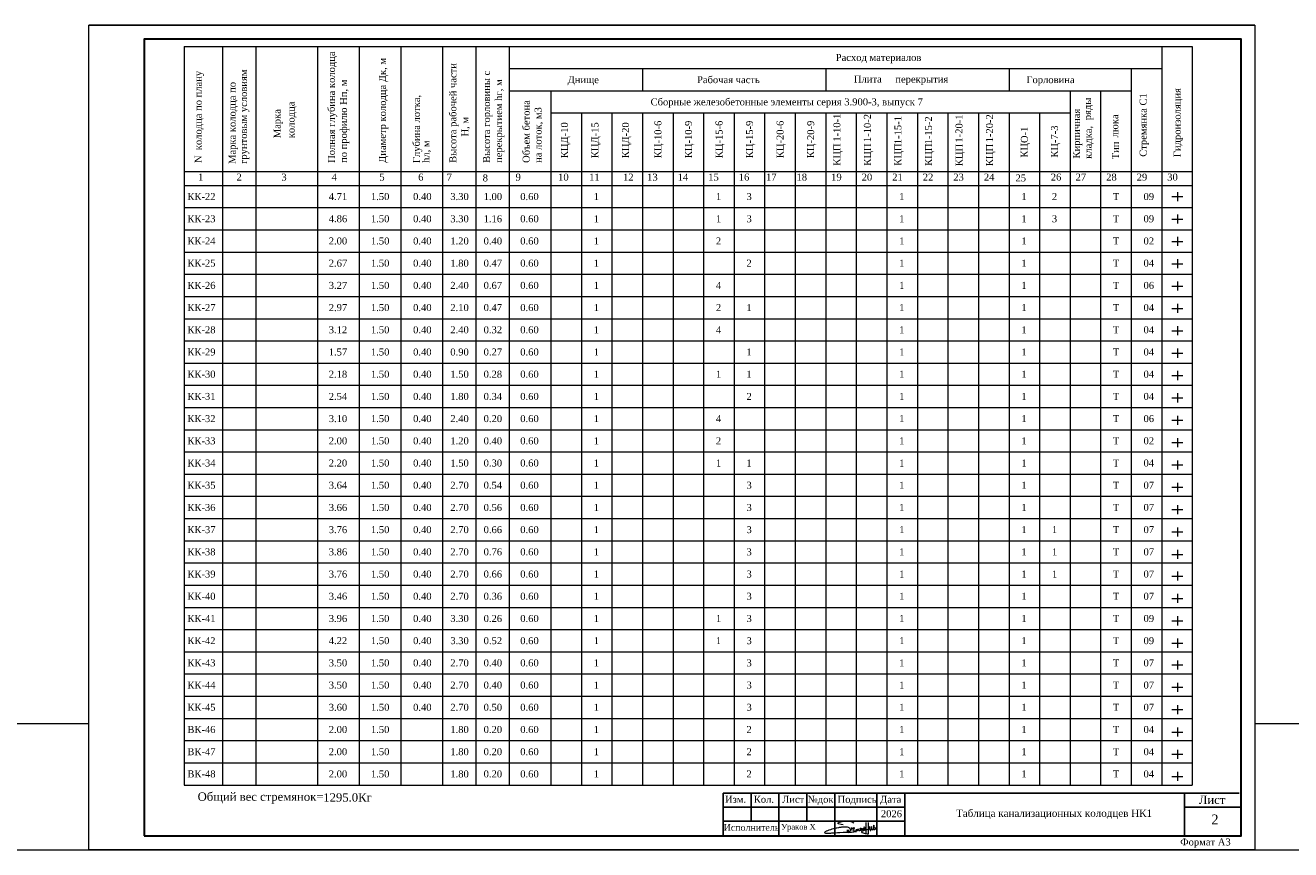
# Model space of a CAD drawing. Header units: metres. Extents: x 703769 to 722343, y 4313031 to 4317457.
# Tile 408 of 409: x 720006 to 720458, y 4313678 to 4313973. Entities that reach past the tile are written whole.
import ezdxf
from ezdxf.enums import TextEntityAlignment as Align

# ---------------------------------------------------------------- set-up
doc = ezdxf.new("R2010")
doc.units = ezdxf.units.M
doc.header["$LTSCALE"] = 0.5
for name, color, linetype, lineweight in [('Frame_thick', 7, 'Continuous', 50), ('ПЛАН', 250, 'Continuous', 60), ('Слой размерная', 7, 'Continuous', 13), ('ТАБЛИЦА', 5, 'Continuous', 15), ('Формат', 7, 'Continuous', 25)]:
    doc.layers.add(name, color=color, linetype=linetype, lineweight=lineweight)
doc.styles.get("Standard").update_dxf_attribs({"font": 'times.ttf'})
doc.styles.add('text Times 1-1', font='times.ttf', dxfattribs={"height": 3.3})
doc.styles.add('Times New Roman', font='times.ttf')
doc.styles.add('таймс', font='times.ttf')

# ---------------------------------------------------------------- blocks, each defined once
blk = doc.blocks.new('A$C194E077B')
at = {"color": 5, "lineweight": 20}
for points in [[(42, -99), (83, -76), (96, -68), (110, -53), (122, -42), (131, -27), (137, -5), (137, 22), (125, 42), (110, 57), (100, 67), (80, 78), (58, 91), (13, 103), (-19, 112), (-87, 112), (-127, 112), (-231, 105), (-249, 100), (-271, 100), (-317, 88), (-348, 80), (-409, 70), (-436, 66), (-497, 49), (-543, 37), (-617, 24), (-665, 5), (-728, -12), (-787, -37), (-841, -58), (-859, -64), (-880, -77), (-894, -91), (-904, -101), (-904, -112), (-894, -123), (-871, -130), (-840, -134), (-808, -134), (-760, -134), (-737, -134), (-654, -127), (-612, -124), (-491, -116), (-389, -109), (-287, -102), (-158, -97), (-39, -97), (85, -89), (174, -89), (222, -82), (269, -75), (318, -67), (369, -63), (369, -63)], [(-162, 200), (-240, 221), (-364, 241), (-364, 276), (-310, 307), (-248, 324), (-145, 351), (-37, 351), (76, 351), (195, 319), (266, 278)], [(0, 0), (0, -92)], [(41, 2), (41, -98)], [(203, -24), (196, 1), (191, 21), (185, 44), (185, 65), (176, 81), (169, 93), (189, 73), (200, 70), (220, 70), (242, 70), (259, 75), (272, 78), (279, 90), (279, 70), (274, 51), (262, 26), (252, 0), (252, -16), (261, -33), (282, -45), (303, -50), (329, -43), (347, -33), (361, -19), (368, -6), (371, 33), (368, -6), (372, -22), (382, -27), (392, -33), (406, -29), (418, -26), (433, -12), (438, -3), (438, 39), (438, -3), (453, -18), (464, -25), (477, -25), (504, -20), (521, -3), (528, 9), (524, 23), (522, 41), (522, 48), (526, 55), (535, 63), (549, 63), (569, 49), (579, 25), (585, 1), (580, -18), (565, -26), (549, -26), (531, -8), (528, 9)], [(835, 300), (835, -171), (799, -177), (729, -165), (620, -121), (593, -75), (602, -42), (665, -20), (730, 7), (798, 17), (885, 36), (885, 36), (905, 45)], [(593, 2), (615, 20), (621, 30), (635, 45), (637, 70), (635, 45), (635, 19), (646, 1), (664, -10), (680, -10), (701, 0), (705, 13), (705, 35), (699, 66), (686, 94), (680, 122)], [(682, 123), (691, 107), (705, 87), (717, 87)], [(748, 299), (746, -138)], [(898, 116), (898, 60), (906, 31), (917, -11)], [(910, 55), (903, 116)], [(952, -13), (967, 14), (978, 53), (978, 112), (973, 131)], [(962, 114), (967, 97), (978, 53), (987, 20), (1013, 5), (1032, 10), (1061, 39), (1076, 96), (1076, 123), (1074, 180)], [(1064, 182), (1056, 151), (1045, 113), (1045, 80), (1055, 46), (1070, 20), (1088, 9), (1109, 9), (1132, 31), (1138, 57), (1138, 93)]]:
    blk.add_lwpolyline(points, dxfattribs=at)
for centre, radius, start, end in [((681, 122), 1.13, 41.4, 190.5897), ((901, 116), 2.8, 15.3098, 164.5601), ((899, 54), 10.7, 301.2071, 10.1496), ((979, 116), 16.6, 111.912, 188.6151), ((1068, 178), 5.72, 18.1801, 138.9915), ((935, -4), 19.1, 202.8625, 330.9274)]:
    blk.add_arc(centre, radius, start, end, dxfattribs=at)

msp = doc.modelspace()

# ---------------------------------------------------------------- linework, layer by layer
at = {"ltscale": 50}
for p, q in [((720255.351, 4313683.685), (720255.351, 4313698.685)), ((720255.351, 4313698.685), (720320.351, 4313698.685)), ((720255.351, 4313698.685), (720439.951, 4313698.685)), ((720265.351, 4313688.685), (720265.351, 4313698.685)), ((720275.351, 4313683.685), (720275.351, 4313698.685)), ((720285.351, 4313688.685), (720285.351, 4313698.685)), ((720295.351, 4313683.64), (720295.351, 4313698.685)), ((720310.351, 4313683.64), (720310.351, 4313698.685)), ((720320.351, 4313683.64), (720320.351, 4313698.685)), ((720420.351, 4313683.64), (720420.351, 4313698.685)), ((720420.351, 4313693.685), (720420.351, 4313698.685)), ((720255.351, 4313693.685), (720320.351, 4313693.685)), ((720420.351, 4313693.685), (720440.383, 4313693.685)), ((720255.351, 4313688.685), (720320.351, 4313688.685))]:
    msp.add_line(p, q, dxfattribs=at)
at = {"layer": 'Frame_thick', "lineweight": 0}
for p, q in [((720445.611, 4313973.456), (720028.44, 4313973.456)), ((720062.63, 4313965.921), (720062.63, 4313701.606)), ((720062.63, 4313965.921), (720423.185, 4313965.921)), ((720076.288, 4313965.921), (720076.288, 4313701.606)), ((720088.207, 4313965.921), (720088.207, 4313701.606)), ((720110.307, 4313965.921), (720110.307, 4313701.606)), ((720125.206, 4313965.921), (720125.206, 4313701.606)), ((720140.105, 4313965.921), (720140.105, 4313701.606)), ((720155.004, 4313965.921), (720155.004, 4313701.606)), ((720166.923, 4313965.921), (720166.923, 4313701.606)), ((720178.842, 4313965.921), (720178.842, 4313701.606)), ((720412.259, 4313965.921), (720412.259, 4313701.606)), ((720423.185, 4313965.921), (720423.185, 4313701.606)), ((720178.842, 4313957.975), (720412.259, 4313957.975)), ((720226.519, 4313957.975), (720226.519, 4313950.029)), ((720292.074, 4313957.975), (720292.074, 4313950.029)), ((720357.63, 4313957.975), (720357.63, 4313950.029)), ((720401.333, 4313957.975), (720401.333, 4313701.606)), ((720178.842, 4313950.029), (720401.333, 4313950.029)), ((720193.741, 4313950.029), (720193.741, 4313701.606)), ((720379.482, 4313950.029), (720379.482, 4313701.606)), ((720390.408, 4313950.029), (720390.408, 4313701.606)), ((720193.741, 4313942.082), (720379.482, 4313942.082)), ((720204.667, 4313942.082), (720204.667, 4313701.606)), ((720215.593, 4313942.082), (720215.593, 4313701.606)), ((720226.519, 4313942.082), (720226.519, 4313701.606)), ((720237.445, 4313942.082), (720237.445, 4313701.606)), ((720248.371, 4313942.082), (720248.371, 4313701.606)), ((720259.296, 4313942.082), (720259.296, 4313701.606)), ((720270.222, 4313942.082), (720270.222, 4313701.606)), ((720281.148, 4313942.082), (720281.148, 4313701.606)), ((720292.074, 4313942.082), (720292.074, 4313701.606)), ((720303, 4313942.082), (720303, 4313701.606)), ((720313.926, 4313942.082), (720313.926, 4313701.606)), ((720324.852, 4313942.082), (720324.852, 4313701.606)), ((720335.778, 4313942.082), (720335.778, 4313701.606)), ((720346.704, 4313942.082), (720346.704, 4313701.606)), ((720357.63, 4313942.082), (720357.63, 4313701.606)), ((720368.556, 4313942.082), (720368.556, 4313701.606)), ((720062.63, 4313921.118), (720423.185, 4313921.118)), ((720062.63, 4313916.151), (720423.185, 4313916.151)), ((720062.63, 4313916.151), (720423.185, 4313916.151)), ((720417.883, 4313913.762), (720417.883, 4313910.521)), ((720415.906, 4313912.142), (720419.86, 4313912.142)), ((720062.63, 4313908.205), (720423.185, 4313908.205)), ((720417.883, 4313905.762), (720417.883, 4313902.521)), ((720062.63, 4313900.259), (720423.185, 4313900.259)), ((720415.906, 4313904.142), (720419.86, 4313904.142)), ((720415.906, 4313896.142), (720419.86, 4313896.142)), ((720417.883, 4313897.762), (720417.883, 4313894.521)), ((720062.63, 4313892.313), (720423.185, 4313892.313)), ((720415.906, 4313888.142), (720419.86, 4313888.142)), ((720417.883, 4313889.762), (720417.883, 4313886.521)), ((720062.63, 4313884.367), (720423.185, 4313884.367)), ((720417.883, 4313881.762), (720417.883, 4313878.521)), ((720415.906, 4313880.142), (720419.86, 4313880.142)), ((720062.63, 4313876.421), (720423.185, 4313876.421)), ((720417.883, 4313873.762), (720417.883, 4313870.521)), ((720062.63, 4313868.475), (720423.185, 4313868.475)), ((720415.906, 4313872.142), (720419.86, 4313872.142)), ((720415.906, 4313864.142), (720419.86, 4313864.142)), ((720417.883, 4313865.762), (720417.883, 4313862.521)), ((720062.63, 4313860.528), (720423.185, 4313860.528)), ((720415.906, 4313856.142), (720419.86, 4313856.142)), ((720417.883, 4313857.762), (720417.883, 4313854.521)), ((720062.63, 4313852.582), (720423.185, 4313852.582)), ((720415.906, 4313848.142), (720419.86, 4313848.142)), ((720417.883, 4313849.762), (720417.883, 4313846.521)), ((720062.63, 4313844.636), (720423.185, 4313844.636)), ((720417.883, 4313841.762), (720417.883, 4313838.521)), ((720062.63, 4313836.69), (720423.185, 4313836.69)), ((720415.906, 4313840.142), (720419.86, 4313840.142)), ((720415.906, 4313832.142), (720419.86, 4313832.142)), ((720417.883, 4313833.762), (720417.883, 4313830.521)), ((720062.63, 4313828.744), (720423.185, 4313828.744)), ((720415.906, 4313824.142), (720419.86, 4313824.142)), ((720417.883, 4313825.762), (720417.883, 4313822.521)), ((720062.63, 4313820.798), (720423.185, 4313820.798)), ((720415.906, 4313816.142), (720419.86, 4313816.142)), ((720417.883, 4313817.762), (720417.883, 4313814.521)), ((720062.63, 4313812.852), (720423.185, 4313812.852)), ((720417.883, 4313809.762), (720417.883, 4313806.521)), ((720062.63, 4313804.905), (720423.185, 4313804.905)), ((720415.906, 4313808.142), (720419.86, 4313808.142)), ((720415.906, 4313800.142), (720419.86, 4313800.142)), ((720417.883, 4313801.762), (720417.883, 4313798.521)), ((720062.63, 4313796.959), (720423.185, 4313796.959)), ((720415.906, 4313792.142), (720419.86, 4313792.142)), ((720417.883, 4313793.762), (720417.883, 4313790.521)), ((720062.63, 4313789.013), (720423.185, 4313789.013)), ((720415.906, 4313784.142), (720419.86, 4313784.142)), ((720417.883, 4313785.762), (720417.883, 4313782.521)), ((720062.63, 4313781.067), (720423.185, 4313781.067)), ((720417.883, 4313777.978), (720417.883, 4313774.737)), ((720062.63, 4313773.121), (720423.185, 4313773.121)), ((720415.906, 4313776.357), (720419.86, 4313776.357)), ((720417.883, 4313769.978), (720417.883, 4313766.737)), ((720062.63, 4313765.175), (720423.185, 4313765.175)), ((720415.906, 4313768.357), (720419.86, 4313768.357)), ((720415.906, 4313760.357), (720419.86, 4313760.357)), ((720417.883, 4313761.978), (720417.883, 4313758.737)), ((720062.63, 4313757.229), (720423.185, 4313757.229)), ((720415.906, 4313752.357), (720419.86, 4313752.357)), ((720417.883, 4313753.978), (720417.883, 4313750.737)), ((720062.63, 4313749.283), (720423.185, 4313749.283)), ((720417.883, 4313746.193), (720417.883, 4313742.952)), ((720062.63, 4313741.336), (720423.185, 4313741.336)), ((720415.906, 4313744.573), (720419.86, 4313744.573)), ((720417.883, 4313738.193), (720417.883, 4313734.952)), ((720062.63, 4313733.39), (720423.185, 4313733.39)), ((720415.906, 4313736.573), (720419.86, 4313736.573)), ((720415.906, 4313728.573), (720419.86, 4313728.573)), ((720417.883, 4313730.193), (720417.883, 4313726.952)), ((720062.63, 4313725.444), (720423.185, 4313725.444)), ((720415.906, 4313720.573), (720419.86, 4313720.573)), ((720417.883, 4313722.193), (720417.883, 4313718.952)), ((720062.63, 4313717.498), (720423.185, 4313717.498)), ((720417.883, 4313714.247), (720417.883, 4313711.006)), ((720415.906, 4313712.627), (720419.86, 4313712.627)), ((720062.63, 4313709.552), (720423.185, 4313709.552)), ((720417.883, 4313706.301), (720417.883, 4313703.06)), ((720062.63, 4313701.606), (720423.185, 4313701.606)), ((720415.906, 4313704.68), (720419.86, 4313704.68)), ((720028.44, 4313678.456), (720445.611, 4313678.456))]:
    msp.add_line(p, q, dxfattribs=at)
for points in [[(720028.44, 4313973.456), (720445.611, 4313973.456), (720445.611, 4313678.456), (720028.44, 4313678.456)], [(719983.44, 4313678.456), (720028.44, 4313678.456), (720028.44, 4313723.456), (719983.44, 4313723.456)], [(720445.611, 4313678.456), (720490.611, 4313678.456), (720490.611, 4313723.456), (720445.611, 4313723.456)]]:
    msp.add_lwpolyline(points, close=True, dxfattribs=at)
at = {"layer": 'Формат', "color": 7, "linetype": 'Continuous', "lineweight": 30, "ltscale": 100}
msp.add_lwpolyline([(720048.305, 4313683.422), (720440.645, 4313683.422), (720440.645, 4313968.49), (720048.305, 4313968.49)], close=True, dxfattribs=at)

# ---------------------------------------------------------------- block references
at = {"lineweight": 30, "xscale": 0.008941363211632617, "yscale": 0.008941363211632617, "zscale": 0.008941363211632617}
msp.add_blockref('A$C194E077B', (720299.733, 4313685.556), dxfattribs=at)

# ---------------------------------------------------------------- texts
at = {"style": 'Times New Roman'}
for s, p in [('Общий вес стремянок= ', (720067.395, 4313695.95)), ('1295.0Кг', (720112.342, 4313695.661))]:
    msp.add_text(s, height=3, dxfattribs=at).set_placement(p)
at = {"attachment_point": 1}
for s, insert, char_height, width in [('{\\fTimes New Roman|b0|i0|c204|p18;Изм.}', (720256.042, 4313697.74), 2.5, 18.3573), ('{\\fTimes New Roman|b0|i0|c204|p18;Кол.}', (720266.327, 4313697.74), 2.5, 18.3573), ('{\\fTimes New Roman|b0|i0|c204|p18;Лист}', (720276.483, 4313697.74), 2.5, 18.3573), ('{\\fTimes New Roman|b0|i0|c204|p18;№док.}', (720285.607, 4313697.74), 2.5, 18.3573), ('{\\fTimes New Roman|b0|i0|c204|p18;Подпись}', (720296.293, 4313697.74), 2.5, 18.3573), ('{\\fTimes New Roman|b0|i0|c204|p18;Дата}', (720311.506, 4313697.74), 2.5, 18.3573), ('{\\fTimes New Roman|b0|i0|c204|p18;Лист}', (720425.524, 4313697.823), 3, 13.6159), ('{\\fTimes New Roman|b0|i0|c238|p18;20}26', (720311.792, 4313692.575), 2.5, 18.3573)]:
    msp.add_mtext(s, dxfattribs=dict(at, insert=insert, char_height=char_height, width=width))
at = {"ltscale": 50, "attachment_point": 1, "style": 'text Times 1-1'}
for s, insert, char_height, width in [('Исполнитель', (720255.558, 4313687.598), 2.35, 15.875), ('Ураков Х', (720276.138, 4313687.606), 2, 15.875), ('2', (720429.95, 4313691.038), 3.5, 124.39012)]:
    msp.add_mtext(s, dxfattribs=dict(at, insert=insert, char_height=char_height, width=width))
at = {"layer": 'ПЛАН', "lineweight": 60, "style": 'Times New Roman'}
for s, p in [('Полная глубина колодца', (720116.493, 4313924.215)), ('грунтовым условиям', (720085.064, 4313923.839)), ('Диаметр колодца Дк, м', (720134.752, 4313924.215)), ('Высота рабочей части', (720159.953, 4313924.215)), ('N  колодца по плану', (720068.848, 4313924.145)), ('Марка колодца по ', (720081.014, 4313923.839)), ('по профилю Нп, м', (720120.819, 4313924.215)), ('Высота горловины с ', (720171.972, 4313924.215)), ('перекрытием hг, м', (720176.298, 4313924.215)), ('колодца', (720102.054, 4313933.045)), ('Глубина лотка,', (720146.903, 4313924.145)), ('Объем бетона ', (720186.167, 4313924.215)), ('ряды', (720386.978, 4313939.503)), ('Стремянка С1 ', (720406.861, 4313926.412)), ('Марка ', (720097.066, 4313933.045)), ('на лоток, м3', (720190.426, 4313924.215)), ('1-10-1', (720297.277, 4313931.798)), ('1-10-2', (720308.203, 4313931.662)), ('1-15-1', (720319.129, 4313930.911)), ('1-15-2', (720330.055, 4313930.815)), ('1-20-1', (720340.981, 4313931.483)), ('1-20-2', (720351.907, 4313931.57)), ('Кирпичная', (720382.987, 4313925.799)), ('люка', (720396.697, 4313933.369)), ('          Н, м', (720164.279, 4313924.215)), ('кладка,', (720387.208, 4313925.701)), ('hл, м', (720150.316, 4313924.215)), ('Тип', (720396.928, 4313925.492)), ('КЦП', (720297.315, 4313923.218)), ('КЦП', (720308.241, 4313923.218)), ('КЦП', (720319.167, 4313923.218)), ('КЦП', (720330.093, 4313923.166)), ('КЦП', (720341.019, 4313923.038)), ('КЦП', (720351.945, 4313923.078))]:
    msp.add_text(s, height=2.5, rotation=90, dxfattribs=at).set_placement(p)
for s, p in [('       Расход материалов', (720307.656, 4313961.948)), ('Днище', (720205.333, 4313954.002)), ('Рабочая часть', (720257.253, 4313954.002)), ('Горловина', (720372.472, 4313954.002)), ('Сборные железобетонные элементы серия 3.900-3, выпуск 7', (720278.111, 4313946.055))]:
    msp.add_text(s, height=2.5, dxfattribs=at).set_placement(p, align=Align.MIDDLE_CENTER)
for s, p in [('Плита', (720302.143, 4313952.986)), ('перекрытия', (720316.968, 4313952.926))]:
    msp.add_text(s, height=2.5, dxfattribs=at).set_placement(p)
for s, p in [('Гидроизоляция', (720417.782, 4313926.277)), ('КЦД-10', (720198.593, 4313925.897)), ('КЦД-15', (720209.518, 4313925.897)), ('КЦД-20', (720220.444, 4313925.897)), ('КЦ-10-6', (720232.047, 4313925.897)), ('КЦ-10-9', (720242.973, 4313925.897)), ('КЦ-15-6', (720253.899, 4313925.897)), ('КЦ-15-9', (720264.825, 4313925.897)), ('КЦ-20-6', (720275.75, 4313925.897)), ('КЦ-20-9', (720286.676, 4313925.897)), ('КЦО-1', (720363.105, 4313926.084)), ('КЦ-7-3', (720373.891, 4313926.084))]:
    msp.add_text(s, height=2.5, rotation=90, dxfattribs=at).set_placement(p, align=Align.MIDDLE_LEFT)
for s, p in [('      1', (720061.863, 4313919.131)), ('2', (720081.292, 4313919.131)), ('3', (720097.344, 4313919.131)), ('4', (720115.311, 4313919.131)), ('5', (720132.383, 4313919.131)), ('6', (720146.29, 4313919.131)), ('      7', (720150.829, 4313919.131)), ('       8', (720162.748, 4313918.832)), ('     9  ', (720176.384, 4313919.131)), ('   10', (720193.515, 4313919.131)), ('      11', (720201.786, 4313919.131)), ('12', (720219.562, 4313919.131)), ('   13', (720225.35, 4313919.131)), ('   14', (720236.276, 4313919.131)), ('   15', (720247.201, 4313919.131)), ('   16', (720258.127, 4313919.131)), ('   17', (720267.863, 4313919.131)), ('   18', (720278.789, 4313919.131)), ('   19', (720291.171, 4313919.131)), ('   20', (720302.096, 4313919.131)), ('   21', (720313.022, 4313919.131)), ('   22', (720323.948, 4313919.131)), ('   23', (720334.874, 4313919.131)), ('   24', (720345.8, 4313919.131)), ('   25', (720357.112, 4313918.845)), ('26', (720372.565, 4313919.131)), ('   27', (720378.614, 4313919.131)), ('   28', (720389.54, 4313919.131)), ('   29', (720400.466, 4313919.131)), ('   30', (720411.392, 4313919.131)), ('КК-22', (720063.725, 4313912.178)), ('4.71', (720114.293, 4313912.178)), ('1.50', (720129.38, 4313912.178)), ('0.40', (720144.471, 4313912.178)), ('3.30', (720157.779, 4313912.178)), ('1.00', (720169.698, 4313912.178)), ('0.60', (720182.801, 4313912.178)), ('1', (720209.083, 4313912.178)), ('1', (720252.787, 4313912.178)), ('3', (720263.713, 4313912.178)), ('1', (720318.342, 4313912.178)), ('1', (720362.046, 4313912.178)), ('2', (720372.972, 4313912.178)), ('Т', (720394.75, 4313912.178)), ('09', (720405.75, 4313912.178)), ('КК-23', (720063.725, 4313904.232)), ('4.86', (720114.293, 4313904.232)), ('1.50', (720129.38, 4313904.232)), ('0.40', (720144.471, 4313904.232)), ('3.30', (720157.779, 4313904.232)), ('1.16', (720169.698, 4313904.232)), ('0.60', (720182.801, 4313904.232)), ('1', (720209.083, 4313904.232)), ('1', (720252.787, 4313904.232)), ('3', (720263.713, 4313904.232)), ('1', (720318.342, 4313904.232)), ('1', (720362.046, 4313904.232)), ('3', (720372.972, 4313904.232)), ('Т', (720394.75, 4313904.232)), ('09', (720405.75, 4313904.232)), ('КК-24', (720063.725, 4313896.286)), ('2.00', (720114.293, 4313896.286)), ('1.50', (720129.38, 4313896.286)), ('0.40', (720144.471, 4313896.286)), ('1.20', (720157.779, 4313896.286)), ('0.40', (720169.698, 4313896.286)), ('0.60', (720182.801, 4313896.286)), ('1', (720209.083, 4313896.286)), ('2', (720252.787, 4313896.286)), ('1', (720318.342, 4313896.286)), ('1', (720362.046, 4313896.286)), ('Т', (720394.75, 4313896.286)), ('02', (720405.75, 4313896.286)), ('КК-25', (720063.725, 4313888.34)), ('2.67', (720114.293, 4313888.34)), ('1.50', (720129.38, 4313888.34)), ('0.40', (720144.471, 4313888.34)), ('1.80', (720157.779, 4313888.34)), ('0.47', (720169.698, 4313888.34)), ('0.60', (720182.801, 4313888.34)), ('1', (720209.083, 4313888.34)), ('2', (720263.713, 4313888.34)), ('1', (720318.342, 4313888.34)), ('1', (720362.046, 4313888.34)), ('Т', (720394.75, 4313888.34)), ('04', (720405.75, 4313888.34)), ('КК-26', (720063.725, 4313880.394)), ('3.27', (720114.293, 4313880.394)), ('1.50', (720129.38, 4313880.394)), ('0.40', (720144.471, 4313880.394)), ('2.40', (720157.779, 4313880.394)), ('0.67', (720169.698, 4313880.394)), ('0.60', (720182.801, 4313880.394)), ('1', (720209.083, 4313880.394)), ('4', (720252.787, 4313880.394)), ('1', (720318.342, 4313880.394)), ('1', (720362.046, 4313880.394)), ('Т', (720394.75, 4313880.394)), ('06', (720405.75, 4313880.394)), ('КК-27', (720063.725, 4313872.448)), ('2.97', (720114.293, 4313872.448)), ('1.50', (720129.38, 4313872.448)), ('0.40', (720144.471, 4313872.448)), ('2.10', (720157.779, 4313872.448)), ('0.47', (720169.698, 4313872.448)), ('0.60', (720182.801, 4313872.448)), ('1', (720209.083, 4313872.448)), ('2', (720252.787, 4313872.448)), ('1', (720263.713, 4313872.448)), ('1', (720318.342, 4313872.448)), ('1', (720362.046, 4313872.448)), ('Т', (720394.75, 4313872.448)), ('04', (720405.75, 4313872.448)), ('КК-28', (720063.725, 4313864.501)), ('3.12', (720114.293, 4313864.501)), ('1.50', (720129.38, 4313864.501)), ('0.40', (720144.471, 4313864.501)), ('2.40', (720157.779, 4313864.501)), ('0.32', (720169.698, 4313864.501)), ('0.60', (720182.801, 4313864.501)), ('1', (720209.083, 4313864.501)), ('4', (720252.787, 4313864.501)), ('1', (720318.342, 4313864.501)), ('1', (720362.046, 4313864.501)), ('Т', (720394.75, 4313864.501)), ('04', (720405.75, 4313864.501)), ('КК-29', (720063.725, 4313856.555)), ('КК-29', (720063.725, 4313856.555)), ('1.57', (720114.293, 4313856.555)), ('1.50', (720129.38, 4313856.555)), ('0.40', (720144.471, 4313856.555)), ('0.90', (720157.779, 4313856.555)), ('0.27', (720169.698, 4313856.555)), ('0.60', (720182.801, 4313856.555)), ('1', (720209.083, 4313856.555)), ('1', (720263.713, 4313856.555)), ('1', (720318.342, 4313856.555)), ('1', (720362.046, 4313856.555)), ('Т', (720394.75, 4313856.555)), ('04', (720405.75, 4313856.555)), ('КК-30', (720063.725, 4313848.609)), ('2.18', (720114.293, 4313848.609)), ('1.50', (720129.38, 4313848.609)), ('0.40', (720144.471, 4313848.609)), ('1.50', (720157.779, 4313848.609)), ('0.28', (720169.698, 4313848.609)), ('0.60', (720182.801, 4313848.609)), ('04', (720405.75, 4313848.609)), ('1', (720209.083, 4313848.609)), ('1', (720252.787, 4313848.609)), ('1', (720263.713, 4313848.609)), ('1', (720318.342, 4313848.609)), ('1', (720362.046, 4313848.609)), ('Т', (720394.75, 4313848.609)), ('КК-31', (720063.725, 4313840.663)), ('2.54', (720114.293, 4313840.663)), ('1.50', (720129.38, 4313840.663)), ('0.40', (720144.471, 4313840.663)), ('1.80', (720157.779, 4313840.663)), ('0.34', (720169.698, 4313840.663)), ('0.60', (720182.801, 4313840.663)), ('1', (720209.083, 4313840.663)), ('2', (720263.713, 4313840.663)), ('1', (720318.342, 4313840.663)), ('1', (720362.046, 4313840.663)), ('Т', (720394.75, 4313840.663)), ('04', (720405.75, 4313840.663)), ('КК-32', (720063.725, 4313832.717)), ('3.10', (720114.293, 4313832.717)), ('1.50', (720129.38, 4313832.717)), ('0.40', (720144.471, 4313832.717)), ('2.40', (720157.779, 4313832.717)), ('0.20', (720169.698, 4313832.717)), ('0.60', (720182.801, 4313832.717)), ('1', (720209.083, 4313832.717)), ('4', (720252.787, 4313832.717)), ('1', (720318.342, 4313832.717)), ('1', (720362.046, 4313832.717)), ('Т', (720394.75, 4313832.717)), ('06', (720405.75, 4313832.717)), ('КК-33', (720063.725, 4313824.771)), ('2.00', (720114.293, 4313824.771)), ('1.50', (720129.38, 4313824.771)), ('0.40', (720144.471, 4313824.771)), ('1.20', (720157.779, 4313824.771)), ('0.40', (720169.698, 4313824.771)), ('0.60', (720182.801, 4313824.771)), ('1', (720209.083, 4313824.771)), ('2', (720252.787, 4313824.771)), ('1', (720318.342, 4313824.771)), ('1', (720362.046, 4313824.771)), ('Т', (720394.75, 4313824.771)), ('02', (720405.75, 4313824.771)), ('КК-34', (720063.725, 4313816.825)), ('2.20', (720114.293, 4313816.825)), ('1.50', (720129.38, 4313816.825)), ('0.40', (720144.471, 4313816.825)), ('1.50', (720157.779, 4313816.825)), ('0.30', (720169.698, 4313816.825)), ('0.60', (720182.801, 4313816.825)), ('1', (720209.083, 4313816.825)), ('1', (720252.787, 4313816.825)), ('1', (720263.713, 4313816.825)), ('1', (720318.342, 4313816.825)), ('1', (720362.046, 4313816.825)), ('Т', (720394.75, 4313816.825)), ('04', (720405.75, 4313816.825)), ('КК-35', (720063.725, 4313808.879)), ('3.64', (720114.293, 4313808.879)), ('1.50', (720129.38, 4313808.879)), ('0.40', (720144.471, 4313808.879)), ('2.70', (720157.779, 4313808.879)), ('0.54', (720169.698, 4313808.879)), ('0.60', (720182.801, 4313808.879)), ('1', (720209.083, 4313808.879)), ('3', (720263.713, 4313808.879)), ('1', (720318.342, 4313808.879)), ('1', (720362.046, 4313808.879)), ('Т', (720394.75, 4313808.879)), ('07', (720405.75, 4313808.879)), ('КК-36', (720063.725, 4313800.932)), ('3.66', (720114.293, 4313800.932)), ('1.50', (720129.38, 4313800.932)), ('0.40', (720144.471, 4313800.932)), ('2.70', (720157.779, 4313800.932)), ('0.56', (720169.698, 4313800.932)), ('0.60', (720182.801, 4313800.932)), ('1', (720209.083, 4313800.932)), ('3', (720263.713, 4313800.932)), ('1', (720318.342, 4313800.932)), ('1', (720362.046, 4313800.932)), ('Т', (720394.75, 4313800.932)), ('07', (720405.75, 4313800.932)), ('КК-37', (720063.725, 4313792.986)), ('3.76', (720114.293, 4313792.986)), ('1.50', (720129.38, 4313792.986)), ('0.40', (720144.471, 4313792.986)), ('2.70', (720157.779, 4313792.986)), ('0.66', (720169.698, 4313792.986)), ('0.60', (720182.801, 4313792.986)), ('1', (720209.083, 4313792.986)), ('3', (720263.713, 4313792.986)), ('1', (720318.342, 4313792.986)), ('1', (720362.046, 4313792.986)), ('1', (720372.972, 4313792.986)), ('Т', (720394.75, 4313792.986)), ('07', (720405.75, 4313792.986)), ('КК-38', (720063.725, 4313785.04)), ('3.86', (720114.293, 4313785.04)), ('1.50', (720129.38, 4313785.04)), ('0.40', (720144.471, 4313785.04)), ('2.70', (720157.779, 4313785.04)), ('0.76', (720169.698, 4313785.04)), ('0.60', (720182.801, 4313785.04)), ('1', (720209.083, 4313785.04)), ('3', (720263.713, 4313785.04)), ('1', (720318.342, 4313785.04)), ('1', (720362.046, 4313785.04)), ('1', (720372.972, 4313785.04)), ('Т', (720394.75, 4313785.04)), ('07', (720405.75, 4313785.04)), ('КК-39', (720063.725, 4313777.094)), ('3.76', (720114.293, 4313777.094)), ('1.50', (720129.38, 4313777.094)), ('0.40', (720144.471, 4313777.094)), ('2.70', (720157.779, 4313777.094)), ('0.66', (720169.698, 4313777.094)), ('0.60', (720182.801, 4313777.094)), ('1', (720209.083, 4313777.094)), ('3', (720263.713, 4313777.094)), ('1', (720318.342, 4313777.094)), ('1', (720362.046, 4313777.094)), ('1', (720372.972, 4313777.094)), ('Т', (720394.75, 4313777.094)), ('07', (720405.75, 4313777.094)), ('КК-40', (720063.725, 4313769.148)), ('3.46', (720114.293, 4313769.148)), ('1.50', (720129.38, 4313769.148)), ('0.40', (720144.471, 4313769.148)), ('2.70', (720157.779, 4313769.148)), ('0.36', (720169.698, 4313769.148)), ('0.60', (720182.801, 4313769.148)), ('1', (720209.083, 4313769.148)), ('3', (720263.713, 4313769.148)), ('1', (720318.342, 4313769.148)), ('1', (720362.046, 4313769.148)), ('Т', (720394.75, 4313769.148)), ('07', (720405.75, 4313769.148)), ('КК-41', (720063.725, 4313761.202)), ('3.96', (720114.293, 4313761.202)), ('1.50', (720129.38, 4313761.202)), ('0.40', (720144.471, 4313761.202)), ('3.30', (720157.779, 4313761.202)), ('0.26', (720169.698, 4313761.202)), ('0.60', (720182.801, 4313761.202)), ('1', (720209.083, 4313761.202)), ('1', (720252.787, 4313761.202)), ('3', (720263.713, 4313761.202)), ('1', (720318.342, 4313761.202)), ('1', (720362.046, 4313761.202)), ('Т', (720394.75, 4313761.202)), ('09', (720405.75, 4313761.202)), ('КК-42', (720063.725, 4313753.256)), ('4.22', (720114.293, 4313753.256)), ('1.50', (720129.38, 4313753.256)), ('0.40', (720144.471, 4313753.256)), ('3.30', (720157.779, 4313753.256)), ('0.52', (720169.698, 4313753.256)), ('0.60', (720182.801, 4313753.256)), ('1', (720209.083, 4313753.256)), ('1', (720252.787, 4313753.256)), ('3', (720263.713, 4313753.256)), ('1', (720318.342, 4313753.256)), ('1', (720362.046, 4313753.256)), ('Т', (720394.75, 4313753.256)), ('09', (720405.75, 4313753.256)), ('КК-43', (720063.725, 4313745.31)), ('3.50', (720114.293, 4313745.31)), ('1.50', (720129.38, 4313745.31)), ('0.40', (720144.471, 4313745.31)), ('2.70', (720157.779, 4313745.31)), ('0.40', (720169.698, 4313745.31)), ('0.60', (720182.801, 4313745.31)), ('1', (720209.083, 4313745.31)), ('3', (720263.713, 4313745.31)), ('1', (720318.342, 4313745.31)), ('1', (720362.046, 4313745.31)), ('Т', (720394.75, 4313745.31)), ('07', (720405.75, 4313745.31)), ('КК-44', (720063.725, 4313737.363)), ('3.50', (720114.293, 4313737.363)), ('1.50', (720129.38, 4313737.363)), ('0.40', (720144.471, 4313737.363)), ('2.70', (720157.779, 4313737.363)), ('0.40', (720169.698, 4313737.363)), ('0.60', (720182.801, 4313737.363)), ('1', (720209.083, 4313737.363)), ('3', (720263.713, 4313737.363)), ('1', (720318.342, 4313737.363)), ('1', (720362.046, 4313737.363)), ('Т', (720394.75, 4313737.363)), ('07', (720405.75, 4313737.363)), ('КК-45', (720063.725, 4313729.417)), ('3.60', (720114.293, 4313729.417)), ('1.50', (720129.38, 4313729.417)), ('0.40', (720144.471, 4313729.417)), ('2.70', (720157.779, 4313729.417)), ('0.50', (720169.698, 4313729.417)), ('0.60', (720182.801, 4313729.417)), ('1', (720209.083, 4313729.417)), ('3', (720263.713, 4313729.417)), ('1', (720318.342, 4313729.417)), ('1', (720362.046, 4313729.417)), ('Т', (720394.75, 4313729.417)), ('07', (720405.75, 4313729.417)), ('ВК-46', (720063.725, 4313721.471)), ('2.00', (720114.293, 4313721.471)), ('1.50', (720129.38, 4313721.471)), ('1.80', (720157.779, 4313721.471)), ('0.20', (720169.698, 4313721.471)), ('0.60', (720182.801, 4313721.471)), ('1', (720209.083, 4313721.471)), ('2', (720263.713, 4313721.471)), ('1', (720318.342, 4313721.471)), ('1', (720362.046, 4313721.471)), ('Т', (720394.75, 4313721.471)), ('04', (720405.75, 4313721.471)), ('BК-47', (720063.725, 4313713.525)), ('2.00', (720114.293, 4313713.525)), ('1.50', (720129.38, 4313713.525)), ('1.80', (720157.779, 4313713.525)), ('0.20', (720169.698, 4313713.525)), ('0.60', (720182.801, 4313713.525)), ('1', (720209.083, 4313713.525)), ('2', (720263.713, 4313713.525)), ('1', (720318.342, 4313713.525)), ('1', (720362.046, 4313713.525)), ('Т', (720394.75, 4313713.525)), ('04', (720405.75, 4313713.525)), ('BК-48', (720063.725, 4313705.579)), ('2.00', (720114.293, 4313705.579)), ('1.50', (720129.38, 4313705.579)), ('1.80', (720157.779, 4313705.579)), ('0.20', (720169.698, 4313705.579)), ('0.60', (720182.801, 4313705.579)), ('1', (720209.083, 4313705.579)), ('2', (720263.713, 4313705.579)), ('1', (720318.342, 4313705.579)), ('1', (720362.046, 4313705.579)), ('Т', (720394.75, 4313705.579)), ('04', (720405.75, 4313705.579))]:
    msp.add_text(s, height=2.5, dxfattribs=at).set_placement(p, align=Align.MIDDLE_LEFT)
at = {"layer": 'Слой размерная', "color": 7, "lineweight": 20, "insert": (720370.278, 4313691.132, 146.861), "char_height": 2.61444, "width": 125.43209, "attachment_point": 5}
msp.add_mtext('{\\fTimes New Roman|b0|i0|c204|p18;       Таблица канализационных колодцев НК1}', dxfattribs=at)
at = {"layer": 'ТАБЛИЦА', "color": 0, "linetype": 'Continuous', "lineweight": 20, "style": 'таймс'}
msp.add_text('Формат А3', height=2.5, dxfattribs=at).set_placement((720418.889, 4313679.979, -1.077))

doc.saveas('drawing.dxf')
